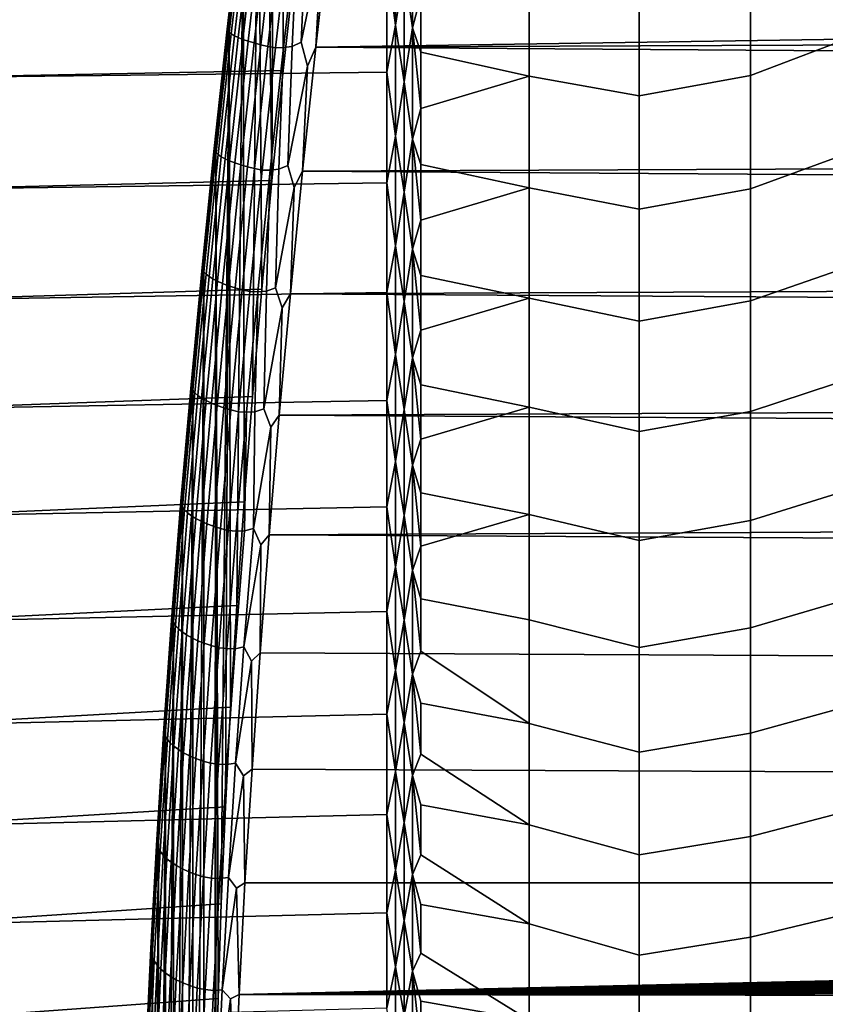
# Model space of a CAD drawing. Header units: metres. Extents: x -32 to 117, y -314 to 32.
# Tile 320 of 380: x 59 to 66, y -14 to -5. Entities that reach past the tile are written whole.
import ezdxf

# ---------------------------------------------------------------- set-up
doc = ezdxf.new("R2010")
doc.units = ezdxf.units.M
doc.layers.add('solid_24_501_064_XXX', color=7, linetype='CONTINUOUS')

msp = doc.modelspace()

# ---------------------------------------------------------------- linework, layer by layer
at = {"layer": 'solid_24_501_064_XXX'}
for points in [[(61.358406, -0.795003, 79.306198), (61.435844, -0.236446, 79.318886), (61.475044, -4.094017, 75.851196), (61.364658, -5.100924, 75.656273)], [(61.283051, -1.352388, 79.282211), (61.358406, -0.795003, 79.306198), (61.364658, -5.100924, 75.656273), (61.26292, -6.097262, 75.419304)], [(61.209698, -1.909288, 79.246834), (61.283051, -1.352388, 79.282211), (61.26292, -6.097262, 75.419304)], [(61.13839, -2.465323, 79.200142), (61.209698, -1.909288, 79.246834), (61.26292, -6.097262, 75.419304), (61.169926, -7.082119, 75.140488)], [(61.002209, -3.572186, 79.07325), (61.13839, -2.465323, 79.200142), (61.085869, -8.052963, 74.820824), (61.010803, -9.009136, 74.460503)], [(61.13839, -2.465323, 79.200142), (61.169926, -7.082119, 75.140488), (61.085869, -8.052963, 74.820824)], [(60.98658, -3.624673, 79.144295), (60.860687, -4.711989, 78.973213), (60.857433, -4.725557, 79.051537), (60.983685, -3.635119, 79.223106)], [(60.983685, -3.635119, 79.223106), (60.857433, -4.725557, 79.051537), (60.862041, -4.739969, 79.129639), (60.988647, -3.64647, 79.301689)], [(60.860687, -4.711989, 78.973213), (60.98658, -3.624673, 79.144295), (61.002209, -3.572186, 79.07325), (60.874592, -4.672305, 78.901581)], [(60.988647, -3.64647, 79.301689), (60.862041, -4.739969, 79.129639), (60.874466, -4.755082, 79.206749), (61.001415, -3.658614, 79.379272)], [(60.874592, -4.672305, 78.901581), (61.002209, -3.572186, 79.07325), (60.944897, -9.948017, 74.06076), (60.888187, -10.869146, 73.621758)], [(61.002209, -3.572186, 79.07325), (61.010803, -9.009136, 74.460503), (60.944897, -9.948017, 74.06076)], [(61.001415, -3.658614, 79.379272), (60.874466, -4.755082, 79.206749), (60.894585, -4.770748, 79.282112), (61.021866, -3.671432, 79.455078)], [(61.021866, -3.671432, 79.455078), (60.894585, -4.770748, 79.282112), (60.922203, -4.78681, 79.354973), (61.049793, -3.684796, 79.528366)], [(61.049793, -3.684796, 79.528366), (60.922203, -4.78681, 79.354973), (60.957039, -4.803111, 79.424614), (61.084927, -3.698575, 79.598396)], [(61.084927, -3.698575, 79.598396), (60.957039, -4.803111, 79.424614), (60.998756, -4.819489, 79.490341), (61.126911, -3.712631, 79.664497)], [(61.126911, -3.712631, 79.664497), (60.998756, -4.819489, 79.490341), (61.04694, -4.835782, 79.551514), (61.175335, -3.726826, 79.725998)], [(61.175335, -3.726826, 79.725998), (61.04694, -4.835782, 79.551514), (61.101112, -4.851829, 79.607521), (61.229721, -3.741021, 79.782303)], [(61.229721, -3.741021, 79.782303), (61.101112, -4.851829, 79.607521), (61.160736, -4.867471, 79.657814), (61.289532, -3.755073, 79.832848)], [(61.710934, -3.957064, 79.973885), (61.659302, -3.721299, 79.99707), (61.575687, -3.763589, 79.974312), (61.52858, -4.84467, 79.824165)], [(62.380379, -4.690396, 28.255743), (62.30183, -4.10436, 28.150593), (62.380379, -3.676583, 28.077787)], [(62.380379, -4.690396, 28.255743), (62.380379, -3.676583, 28.077787), (62.458523, -4.192744, 28.153429)], [(62.458523, -4.192744, 28.153429), (62.535694, -3.700301, 28.056509), (62.535694, -4.715989, 28.235691)], [(62.535694, -4.715989, 28.235691), (62.535694, -3.700301, 28.056509), (62.611195, -4.423892, 28.157896)], [(66.614128, -3.709787, 27.072355), (66.614128, -4.760432, 27.251499), (65.597748, -5.145841, 27.510447), (65.597748, -4.11047, 27.315552)], [(61.289532, -3.755073, 79.832848), (61.160736, -4.867471, 79.657814), (61.225224, -4.882554, 79.701897), (61.354172, -3.768845, 79.877129)], [(61.354172, -3.768845, 79.877129), (61.225224, -4.882554, 79.701897), (61.293938, -4.896928, 79.739319), (61.423004, -3.782199, 79.914719)], [(61.293938, -4.896928, 79.739319), (61.367996, -4.894466, 79.772568), (61.497414, -3.777697, 79.947601), (61.423004, -3.782199, 79.914719)], [(61.445816, -4.882771, 79.799942), (61.497414, -3.777697, 79.947601), (61.367996, -4.894466, 79.772568)], [(61.52858, -4.84467, 79.824165), (61.575687, -3.763589, 79.974312), (61.497414, -3.777697, 79.947601), (61.445816, -4.882771, 79.799942)], [(112.467613, -4.120178, 79.952141), (112.508362, -3.852462, 79.990265), (61.787029, -3.758375, 80.003044), (61.659225, -4.88996, 79.827866)], [(61.710934, -3.957064, 79.973885), (61.659225, -4.88996, 79.827866), (61.787029, -3.758375, 80.003044)], [(61.52858, -4.84467, 79.824165), (61.583736, -5.062997, 79.794868), (61.659225, -4.88996, 79.827866), (61.710934, -3.957064, 79.973885)], [(61.475044, -4.094017, 75.851196), (57.914215, -4.145291, 75.842323), (57.914215, -5.167202, 75.641914), (61.364658, -5.100924, 75.656273)], [(57.914215, -5.167202, 28.358088), (57.914215, -4.145291, 28.157673), (62.30183, -4.10436, 28.150593), (62.30183, -5.116464, 28.347055)], [(112.527252, -4.484004, 79.891754), (112.467613, -4.120178, 79.952141), (61.659225, -4.88996, 79.827866), (112.382759, -4.682755, 79.863464)], [(62.380379, -4.690396, 28.255743), (62.30183, -5.116464, 28.347055), (62.30183, -4.10436, 28.150593)], [(62.611195, -4.93549, 28.258524), (62.611195, -4.423892, 28.157896), (63.590717, -4.13395, 27.804499), (63.590717, -5.153655, 28.001007)], [(64.589394, -5.331459, 27.774181), (63.590717, -5.153655, 28.001007), (63.590717, -4.13395, 27.804499), (64.589394, -4.296218, 27.569338)], [(65.597748, -4.11047, 27.315552), (65.597748, -5.145841, 27.510447), (64.589394, -5.331459, 27.774181), (64.589394, -4.296218, 27.569338)], [(62.380379, -4.690396, 28.255743), (62.458523, -4.192744, 28.153429), (62.458523, -5.203198, 28.353336)], [(62.458523, -5.203198, 28.353336), (62.458523, -4.192744, 28.153429), (62.535694, -4.715989, 28.235691)], [(62.535694, -4.715989, 28.235691), (62.611195, -4.423892, 28.157896), (62.611195, -4.93549, 28.258524)], [(60.860687, -4.711989, 78.973213), (60.743156, -5.792495, 78.758636), (60.739559, -5.809173, 78.836342), (60.857433, -4.725557, 79.051537)], [(60.857433, -4.725557, 79.051537), (60.739559, -5.809173, 78.836342), (60.743835, -5.826634, 78.913841), (60.862041, -4.739969, 79.129639)], [(60.743156, -5.792495, 78.758636), (60.860687, -4.711989, 78.973213), (60.874592, -4.672305, 78.901581), (60.755825, -5.76276, 78.685928)], [(60.755825, -5.76276, 78.685928), (60.874592, -4.672305, 78.901581), (60.802765, -12.649893, 72.630539), (60.774158, -13.506566, 72.080154)], [(60.874592, -4.672305, 78.901581), (60.840805, -11.769875, 73.144981), (60.802765, -12.649893, 72.630539)], [(60.874592, -4.672305, 78.901581), (60.888187, -10.869146, 73.621758), (60.840805, -11.769875, 73.144981)], [(112.299622, -5.24262, 79.763618), (112.382759, -4.682755, 79.863464), (61.659225, -4.88996, 79.827866)], [(62.380379, -5.695725, 28.476645), (62.30183, -5.116464, 28.347055), (62.380379, -4.690396, 28.255743)], [(62.380379, -5.695725, 28.476645), (62.380379, -4.690396, 28.255743), (62.458523, -5.203198, 28.353336)], [(62.458523, -5.203198, 28.353336), (62.535694, -4.715989, 28.235691), (62.535694, -5.72313, 28.457937)], [(62.535694, -4.715989, 28.235691), (62.611195, -4.93549, 28.258524), (62.611195, -5.444806, 28.370129)], [(62.535694, -5.72313, 28.457937), (62.535694, -4.715989, 28.235691), (62.611195, -5.444806, 28.370129)], [(60.862041, -4.739969, 79.129639), (60.743835, -5.826634, 78.913841), (60.755939, -5.844705, 78.990364), (60.874466, -4.755082, 79.206749)], [(60.874466, -4.755082, 79.206749), (60.755939, -5.844705, 78.990364), (60.775749, -5.863207, 79.065163), (60.894585, -4.770748, 79.282112)], [(60.894585, -4.770748, 79.282112), (60.775749, -5.863207, 79.065163), (60.803074, -5.881958, 79.137489), (60.922203, -4.78681, 79.354973)], [(60.922203, -4.78681, 79.354973), (60.803074, -5.881958, 79.137489), (60.837639, -5.900771, 79.206627), (60.957039, -4.803111, 79.424614)], [(60.957039, -4.803111, 79.424614), (60.837639, -5.900771, 79.206627), (60.879105, -5.919462, 79.271904), (60.998756, -4.819489, 79.490341)], [(66.614128, -4.760432, 27.251499), (66.614128, -5.802563, 27.474905), (65.597748, -6.172092, 27.748749), (65.597748, -5.145841, 27.510447)], [(60.998756, -4.819489, 79.490341), (60.879105, -5.919462, 79.271904), (60.927059, -5.937844, 79.332657), (61.04694, -4.835782, 79.551514)], [(61.04694, -4.835782, 79.551514), (60.927059, -5.937844, 79.332657), (60.98103, -5.955737, 79.388306), (61.101112, -4.851829, 79.607521)], [(61.101112, -4.851829, 79.607521), (60.98103, -5.955737, 79.388306), (61.040485, -5.972963, 79.438278), (61.160736, -4.867471, 79.657814)], [(61.160736, -4.867471, 79.657814), (61.040485, -5.972963, 79.438278), (61.104832, -5.989352, 79.482101), (61.225224, -4.882554, 79.701897)], [(61.225224, -4.882554, 79.701897), (61.104832, -5.989352, 79.482101), (61.173435, -6.004742, 79.519325), (61.293938, -4.896928, 79.739319)], [(61.173435, -6.004742, 79.519325), (61.247162, -6.004329, 79.552803), (61.367996, -4.894466, 79.772568), (61.293938, -4.896928, 79.739319)], [(61.324551, -5.995062, 79.580658), (61.367996, -4.894466, 79.772568), (61.247162, -6.004329, 79.552803)], [(61.406517, -5.961186, 79.606041), (61.445816, -4.882771, 79.799942), (61.367996, -4.894466, 79.772568), (61.324551, -5.995062, 79.580658)], [(61.583736, -5.062997, 79.794868), (61.52858, -4.84467, 79.824165), (61.445816, -4.882771, 79.799942), (61.406517, -5.961186, 79.606041)], [(112.218613, -5.799426, 79.652718), (112.299622, -5.24262, 79.763618), (61.659225, -4.88996, 79.827866), (61.540226, -6.012471, 79.607201)], [(61.583736, -5.062997, 79.794868), (61.540226, -6.012471, 79.607201), (61.659225, -4.88996, 79.827866)], [(62.611195, -5.444806, 28.370129), (62.611195, -4.93549, 28.258524), (63.590717, -5.153655, 28.001007)], [(61.406517, -5.961186, 79.606041), (61.464993, -6.161931, 79.571953), (61.540226, -6.012471, 79.607201), (61.583736, -5.062997, 79.794868)], [(61.364658, -5.100924, 75.656273), (57.914215, -5.167202, 75.641914), (57.914215, -6.179545, 75.39772), (61.26292, -6.097262, 75.419304)], [(57.914215, -6.179545, 28.602282), (57.914215, -5.167202, 28.358088), (62.30183, -5.116464, 28.347055), (62.30183, -6.119281, 28.586449)], [(62.380379, -5.695725, 28.476645), (62.30183, -6.119281, 28.586449), (62.30183, -5.116464, 28.347055)], [(62.611195, -5.951605, 28.492657), (62.611195, -5.444806, 28.370129), (63.590717, -5.153655, 28.001007), (63.590717, -6.164135, 28.240471)], [(64.589394, -6.357049, 28.022873), (63.590717, -6.164135, 28.240471), (63.590717, -5.153655, 28.001007), (64.589394, -5.331459, 27.774181)], [(65.597748, -5.145841, 27.510447), (65.597748, -6.172092, 27.748749), (64.589394, -6.357049, 28.022873), (64.589394, -5.331459, 27.774181)], [(62.380379, -5.695725, 28.476645), (62.458523, -5.203198, 28.353336), (62.458523, -6.204236, 28.596037)], [(62.458523, -6.204236, 28.596037), (62.458523, -5.203198, 28.353336), (62.535694, -5.72313, 28.457937)], [(62.535694, -5.72313, 28.457937), (62.611195, -5.444806, 28.370129), (62.611195, -5.951605, 28.492657)], [(62.380379, -6.690754, 28.740091), (62.30183, -6.119281, 28.586449), (62.380379, -5.695725, 28.476645)], [(62.380379, -6.690754, 28.740091), (62.380379, -5.695725, 28.476645), (62.458523, -6.204236, 28.596037)], [(60.743156, -5.792495, 78.758636), (60.634205, -6.864398, 78.500748), (60.630295, -6.884169, 78.577705), (60.739559, -5.809173, 78.836342)], [(60.634205, -6.864398, 78.500748), (60.743156, -5.792495, 78.758636), (60.755825, -5.76276, 78.685928), (60.646011, -6.842627, 78.426437)], [(60.646011, -6.842627, 78.426437), (60.755825, -5.76276, 78.685928), (60.745323, -15.146692, 70.873718), (60.64603, -24.836847, 63.327366)], [(60.755825, -5.76276, 78.685928), (60.754997, -14.339691, 71.493912), (60.745323, -15.146692, 70.873718)], [(60.755825, -5.76276, 78.685928), (60.774158, -13.506566, 72.080154), (60.754997, -14.339691, 71.493912)], [(62.458523, -6.204236, 28.596037), (62.535694, -5.72313, 28.457937), (62.535694, -6.7199, 28.722847)], [(62.535694, -5.72313, 28.457937), (62.611195, -5.951605, 28.492657), (62.611195, -6.455652, 28.626055)], [(62.535694, -6.7199, 28.722847), (62.535694, -5.72313, 28.457937), (62.611195, -6.455652, 28.626055)], [(60.739559, -5.809173, 78.836342), (60.630295, -6.884169, 78.577705), (60.634262, -6.904662, 78.654472), (60.743835, -5.826634, 78.913841)], [(60.743835, -5.826634, 78.913841), (60.634262, -6.904662, 78.654472), (60.646065, -6.925674, 78.730293), (60.755939, -5.844705, 78.990364)], [(60.755939, -5.844705, 78.990364), (60.646065, -6.925674, 78.730293), (60.665592, -6.946998, 78.804413), (60.775749, -5.863207, 79.065163)], [(60.775749, -5.863207, 79.065163), (60.665592, -6.946998, 78.804413), (60.692642, -6.968421, 78.876091), (60.803074, -5.881958, 79.137489)], [(60.803074, -5.881958, 79.137489), (60.692642, -6.968421, 78.876091), (60.726955, -6.989734, 78.944633), (60.837639, -5.900771, 79.206627)], [(112.140099, -6.35284, 79.530891), (112.218613, -5.799426, 79.652718), (61.540226, -6.012471, 79.607201)], [(66.614128, -5.802563, 27.474905), (66.614128, -6.834317, 27.742174), (65.597748, -7.187402, 28.030035), (65.597748, -6.172092, 27.748749)], [(60.837639, -5.900771, 79.206627), (60.726955, -6.989734, 78.944633), (60.768185, -7.010724, 79.009354), (60.879105, -5.919462, 79.271904)], [(60.879105, -5.919462, 79.271904), (60.768185, -7.010724, 79.009354), (60.815929, -7.031185, 79.069611), (60.927059, -5.937844, 79.332657)], [(60.927059, -5.937844, 79.332657), (60.815929, -7.031185, 79.069611), (60.869713, -7.050913, 79.124809), (60.98103, -5.955737, 79.388306)], [(60.98103, -5.955737, 79.388306), (60.869713, -7.050913, 79.124809), (60.929005, -7.069714, 79.174408), (61.040485, -5.972963, 79.438278)], [(61.040485, -5.972963, 79.438278), (60.929005, -7.069714, 79.174408), (60.993221, -7.087402, 79.217918), (61.104832, -5.989352, 79.482101)], [(61.464993, -6.161931, 79.571953), (61.406517, -5.961186, 79.606041), (61.324551, -5.995062, 79.580658), (61.29335, -7.068972, 79.342865)], [(62.611195, -6.455652, 28.626055), (62.611195, -5.951605, 28.492657), (63.590717, -6.164135, 28.240471)], [(61.104832, -5.989352, 79.482101), (60.993221, -7.087402, 79.217918), (61.061722, -7.103802, 79.254898), (61.173435, -6.004742, 79.519325)], [(61.061722, -7.103802, 79.254898), (61.135139, -7.105439, 79.288475), (61.247162, -6.004329, 79.552803), (61.173435, -6.004742, 79.519325)], [(61.212128, -7.098607, 79.31665), (61.247162, -6.004329, 79.552803), (61.135139, -7.105439, 79.288475)], [(61.29335, -7.068972, 79.342865), (61.324551, -5.995062, 79.580658), (61.247162, -6.004329, 79.552803), (61.212128, -7.098607, 79.31665)], [(112.063736, -6.90273, 79.398239), (112.140099, -6.35284, 79.530891), (61.540226, -6.012471, 79.607201), (61.430126, -7.124149, 79.341522)], [(61.464993, -6.161931, 79.571953), (61.430126, -7.124149, 79.341522), (61.540226, -6.012471, 79.607201)], [(61.26292, -6.097262, 75.419304), (57.914215, -6.179545, 75.39772), (57.914215, -7.180446, 75.110199), (61.169926, -7.082119, 75.140488)], [(57.914215, -7.180446, 28.889803), (57.914215, -6.179545, 28.602282), (62.30183, -6.119281, 28.586449), (62.30183, -7.110992, 28.868338)], [(62.380379, -6.690754, 28.740091), (62.30183, -7.110992, 28.868338), (62.30183, -6.119281, 28.586449)], [(61.29335, -7.068972, 79.342865), (61.354931, -7.25207, 79.305313), (61.430126, -7.124149, 79.341522), (61.464993, -6.161931, 79.571953)], [(62.380379, -6.690754, 28.740091), (62.458523, -6.204236, 28.596037), (62.458523, -7.194046, 28.881096)], [(62.458523, -7.194046, 28.881096), (62.458523, -6.204236, 28.596037), (62.535694, -6.7199, 28.722847)], [(62.611195, -6.956715, 28.77026), (62.611195, -6.455652, 28.626055), (63.590717, -6.164135, 28.240471), (63.590717, -7.163584, 28.522461)], [(64.589394, -7.371134, 28.31496), (63.590717, -7.163584, 28.522461), (63.590717, -6.164135, 28.240471), (64.589394, -6.357049, 28.022873)], [(65.597748, -6.172092, 27.748749), (65.597748, -7.187402, 28.030035), (64.589394, -7.371134, 28.31496), (64.589394, -6.357049, 28.022873)], [(62.535694, -6.7199, 28.722847), (62.611195, -6.455652, 28.626055), (62.611195, -6.956715, 28.77026)], [(62.380379, -7.673681, 29.045607), (62.30183, -7.110992, 28.868338), (62.380379, -6.690754, 28.740091)], [(62.380379, -7.673681, 29.045607), (62.380379, -6.690754, 28.740091), (62.458523, -7.194046, 28.881096)], [(62.458523, -7.194046, 28.881096), (62.535694, -6.7199, 28.722847), (62.535694, -7.704492, 29.029938)], [(62.535694, -6.7199, 28.722847), (62.611195, -6.956715, 28.77026), (62.611195, -7.454562, 28.925203)], [(62.535694, -7.704492, 29.029938), (62.535694, -6.7199, 28.722847), (62.611195, -7.454562, 28.925203)], [(60.634205, -6.864398, 78.500748), (60.534035, -7.925909, 78.19986), (60.529835, -7.94875, 78.275948), (60.630295, -6.884169, 78.577705)], [(60.534035, -7.925909, 78.19986), (60.634205, -6.864398, 78.500748), (60.646011, -6.842627, 78.426437), (60.545319, -7.909618, 78.124016)], [(60.545338, -24.353743, 64.325645), (60.545319, -7.909618, 78.124016), (60.646011, -6.842627, 78.426437)], [(60.64603, -24.836847, 63.327366), (60.545338, -24.353743, 64.325645), (60.646011, -6.842627, 78.426437)], [(66.614128, -6.834317, 27.742174), (66.614128, -7.853848, 28.052828), (65.597748, -8.189973, 28.353811), (65.597748, -7.187402, 28.030035)], [(60.630295, -6.884169, 78.577705), (60.529835, -7.94875, 78.275948), (60.53352, -7.972253, 78.351868), (60.634262, -6.904662, 78.654472)], [(60.634262, -6.904662, 78.654472), (60.53352, -7.972253, 78.351868), (60.545048, -7.996184, 78.426857), (60.646065, -6.925674, 78.730293)], [(60.646065, -6.925674, 78.730293), (60.545048, -7.996184, 78.426857), (60.564308, -8.020308, 78.500183), (60.665592, -6.946998, 78.804413)], [(60.665592, -6.946998, 78.804413), (60.564308, -8.020308, 78.500183), (60.59111, -8.044385, 78.571114), (60.692642, -6.968421, 78.876091)], [(111.989624, -7.44889, 79.254868), (112.063736, -6.90273, 79.398239), (61.430126, -7.124149, 79.341522)], [(60.692642, -6.968421, 78.876091), (60.59111, -8.044385, 78.571114), (60.625187, -8.068177, 78.638947), (60.726955, -6.989734, 78.944633)], [(60.726955, -6.989734, 78.944633), (60.625187, -8.068177, 78.638947), (60.666203, -8.09145, 78.703018), (60.768185, -7.010724, 79.009354)], [(60.768185, -7.010724, 79.009354), (60.666203, -8.09145, 78.703018), (60.713753, -8.113973, 78.762695), (60.815929, -7.031185, 79.069611)], [(60.815929, -7.031185, 79.069611), (60.713753, -8.113973, 78.762695), (60.767365, -8.135523, 78.817375), (60.869713, -7.050913, 79.124809)], [(62.611195, -7.454562, 28.925203), (62.611195, -6.956715, 28.77026), (63.590717, -7.163584, 28.522461)], [(61.169926, -7.082119, 75.140488), (57.914215, -7.180446, 75.110199), (57.914215, -8.168052, 74.779877), (61.085869, -8.052963, 74.820824)], [(57.914215, -8.168052, 29.220119), (57.914215, -7.180446, 28.889803), (62.30183, -7.110992, 28.868338), (62.30183, -8.089796, 29.192211)], [(60.869713, -7.050913, 79.124809), (60.767365, -8.135523, 78.817375), (60.826511, -8.155888, 78.866531), (60.929005, -7.069714, 79.174408)], [(60.929005, -7.069714, 79.174408), (60.826511, -8.155888, 78.866531), (60.890602, -8.174865, 78.909676), (60.993221, -7.087402, 79.217918)], [(60.993221, -7.087402, 79.217918), (60.890602, -8.174865, 78.909676), (60.959011, -8.192267, 78.946373), (61.061722, -7.103802, 79.254898)], [(60.959011, -8.192267, 78.946373), (61.032143, -8.195948, 78.979919), (61.135139, -7.105439, 79.288475), (61.061722, -7.103802, 79.254898)], [(61.108761, -8.191545, 79.00824), (61.135139, -7.105439, 79.288475), (61.032143, -8.195948, 78.979919)], [(61.189289, -8.166149, 79.034958), (61.212128, -7.098607, 79.31665), (61.135139, -7.105439, 79.288475), (61.108761, -8.191545, 79.00824)], [(61.354931, -7.25207, 79.305313), (61.29335, -7.068972, 79.342865), (61.212128, -7.098607, 79.31665), (61.189289, -8.166149, 79.034958)], [(111.918114, -7.991059, 79.100899), (111.989624, -7.44889, 79.254868), (61.430126, -7.124149, 79.341522), (61.329136, -8.223248, 79.031372)], [(61.354931, -7.25207, 79.305313), (61.329136, -8.223248, 79.031372), (61.430126, -7.124149, 79.341522)], [(62.380379, -7.673681, 29.045607), (62.30183, -8.089796, 29.192211), (62.30183, -7.110992, 28.868338)], [(62.380379, -7.673681, 29.045607), (62.458523, -7.194046, 28.881096), (62.458523, -8.170835, 29.207994)], [(62.458523, -8.170835, 29.207994), (62.458523, -7.194046, 28.881096), (62.535694, -7.704492, 29.029938)], [(62.611195, -7.948962, 29.090815), (62.611195, -7.454562, 28.925203), (63.590717, -7.163584, 28.522461), (63.590717, -8.150209, 28.846472)], [(64.589394, -8.371878, 28.649916), (63.590717, -8.150209, 28.846472), (63.590717, -7.163584, 28.522461), (64.589394, -7.371134, 28.31496)], [(65.597748, -7.187402, 28.030035), (65.597748, -8.189973, 28.353811), (64.589394, -8.371878, 28.649916), (64.589394, -7.371134, 28.31496)], [(61.189289, -8.166149, 79.034958), (61.253742, -8.331617, 78.995293), (61.329136, -8.223248, 79.031372), (61.354931, -7.25207, 79.305313)], [(62.535694, -7.704492, 29.029938), (62.611195, -7.454562, 28.925203), (62.611195, -7.948962, 29.090815)], [(62.380379, -8.642729, 29.392639), (62.30183, -8.089796, 29.192211), (62.380379, -7.673681, 29.045607)], [(62.380379, -8.642729, 29.392639), (62.380379, -7.673681, 29.045607), (62.458523, -8.170835, 29.207994)], [(62.458523, -8.170835, 29.207994), (62.535694, -7.704492, 29.029938), (62.535694, -8.675122, 29.378656)], [(62.535694, -7.704492, 29.029938), (62.611195, -7.948962, 29.090815), (62.611195, -8.439687, 29.267019)], [(62.535694, -8.675122, 29.378656), (62.535694, -7.704492, 29.029938), (62.611195, -8.439687, 29.267019)], [(60.534035, -7.925909, 78.19986), (60.442818, -8.975239, 77.856468), (60.438354, -9.001121, 77.931564), (60.529835, -7.94875, 78.275948)], [(60.534035, -7.925909, 78.19986), (60.545319, -7.909618, 78.124016), (60.453831, -8.962889, 77.778938), (60.442818, -8.975239, 77.856468)], [(60.453846, -23.831007, 65.303009), (60.453831, -8.962889, 77.778938), (60.545319, -7.909618, 78.124016)], [(60.545338, -24.353743, 64.325645), (60.453846, -23.831007, 65.303009), (60.545319, -7.909618, 78.124016)], [(66.614128, -7.853848, 28.052828), (66.614128, -8.859331, 28.406309), (65.597748, -9.178027, 28.719498), (65.597748, -8.189973, 28.353811)], [(60.529835, -7.94875, 78.275948), (60.438354, -9.001121, 77.931564), (60.44178, -9.027604, 78.006508), (60.53352, -7.972253, 78.351868)], [(60.53352, -7.972253, 78.351868), (60.44178, -9.027604, 78.006508), (60.45306, -9.054427, 78.080551), (60.545048, -7.996184, 78.426857)], [(60.545048, -7.996184, 78.426857), (60.45306, -9.054427, 78.080551), (60.472076, -9.081325, 78.152962), (60.564308, -8.020308, 78.500183)], [(60.564308, -8.020308, 78.500183), (60.472076, -9.081325, 78.152962), (60.49865, -9.10803, 78.223038), (60.59111, -8.044385, 78.571114)], [(111.84951, -8.528986, 78.936485), (111.918114, -7.991059, 79.100899), (61.329136, -8.223248, 79.031372)], [(62.611195, -8.439687, 29.267019), (62.611195, -7.948962, 29.090815), (63.590717, -8.150209, 28.846472)], [(61.085869, -8.052963, 74.820824), (57.914215, -8.168052, 74.779877), (57.914215, -9.140531, 74.407379), (61.010803, -9.009136, 74.460503)], [(57.914215, -9.140531, 29.592619), (57.914215, -8.168052, 29.220119), (62.30183, -8.089796, 29.192211), (62.30183, -9.053917, 29.557484)], [(60.59111, -8.044385, 78.571114), (60.49865, -9.10803, 78.223038), (60.532513, -9.134279, 78.29007), (60.625187, -8.068177, 78.638947)], [(60.625187, -8.068177, 78.638947), (60.532513, -9.134279, 78.29007), (60.573334, -9.159814, 78.353401), (60.666203, -8.09145, 78.703018)], [(60.666203, -8.09145, 78.703018), (60.573334, -9.159814, 78.353401), (60.620705, -9.18438, 78.412407), (60.713753, -8.113973, 78.762695)], [(60.713753, -8.113973, 78.762695), (60.620705, -9.18438, 78.412407), (60.67416, -9.207735, 78.466499), (60.767365, -8.135523, 78.817375)], [(62.380379, -8.642729, 29.392639), (62.30183, -9.053917, 29.557484), (62.30183, -8.089796, 29.192211)], [(60.767365, -8.135523, 78.817375), (60.67416, -9.207735, 78.466499), (60.73317, -9.229648, 78.515152), (60.826511, -8.155888, 78.866531)], [(60.826511, -8.155888, 78.866531), (60.73317, -9.229648, 78.515152), (60.797153, -9.249903, 78.557869), (60.890602, -8.174865, 78.909676)], [(60.890602, -8.174865, 78.909676), (60.797153, -9.249903, 78.557869), (60.865475, -9.268298, 78.594246), (60.959011, -8.192267, 78.946373)], [(60.865475, -9.268298, 78.594246), (60.938343, -9.274008, 78.627632), (61.032143, -8.195948, 78.979919), (60.959011, -8.192267, 78.946373)], [(61.014622, -9.27202, 78.655922), (61.032143, -8.195948, 78.979919), (60.938343, -9.274008, 78.627632)], [(61.094521, -9.25084, 78.682831), (61.108761, -8.191545, 79.00824), (61.032143, -8.195948, 78.979919), (61.014622, -9.27202, 78.655922)], [(61.253742, -8.331617, 78.995293), (61.189289, -8.166149, 79.034958), (61.108761, -8.191545, 79.00824), (61.094521, -9.25084, 78.682831)], [(62.380379, -8.642729, 29.392639), (62.458523, -8.170835, 29.207994), (62.458523, -9.132836, 29.576143)], [(62.458523, -9.132836, 29.576143), (62.458523, -8.170835, 29.207994), (62.535694, -8.675122, 29.378656)], [(62.611195, -8.92651, 29.453733), (62.611195, -8.439687, 29.267019), (63.590717, -8.150209, 28.846472), (63.590717, -9.122248, 29.211924)], [(64.589394, -9.357469, 29.027136), (63.590717, -9.122248, 29.211924), (63.590717, -8.150209, 28.846472), (64.589394, -8.371878, 28.649916)], [(65.597748, -8.189973, 28.353811), (65.597748, -9.178027, 28.719498), (64.589394, -9.357469, 29.027136), (64.589394, -8.371878, 28.649916)], [(111.783569, -9.062468, 78.761757), (111.84951, -8.528986, 78.936485), (61.329136, -8.223248, 79.031372), (61.237331, -9.308031, 78.677361)], [(61.253742, -8.331617, 78.995293), (61.237331, -9.308031, 78.677361), (61.329136, -8.223248, 79.031372)], [(61.094521, -9.25084, 78.682831), (61.161602, -9.398775, 78.642387), (61.237331, -9.308031, 78.677361), (61.253742, -8.331617, 78.995293)], [(62.535694, -8.675122, 29.378656), (62.611195, -8.439687, 29.267019), (62.611195, -8.92651, 29.453733)], [(62.380379, -9.596146, 29.78056), (62.30183, -9.053917, 29.557484), (62.380379, -8.642729, 29.392639)], [(62.380379, -9.596146, 29.78056), (62.380379, -8.642729, 29.392639), (62.458523, -9.132836, 29.576143)], [(62.458523, -9.132836, 29.576143), (62.535694, -8.675122, 29.378656), (62.535694, -9.630032, 29.768368)], [(62.535694, -8.675122, 29.378656), (62.611195, -8.92651, 29.453733), (62.611195, -9.409205, 29.650871)], [(62.535694, -9.630032, 29.768368), (62.535694, -8.675122, 29.378656), (62.611195, -9.409205, 29.650871)], [(66.614128, -8.859331, 28.406309), (66.614128, -9.848971, 28.801987), (65.597748, -10.149813, 29.126451), (65.597748, -9.178027, 28.719498)], [(60.442818, -8.975239, 77.856468), (60.360729, -10.010597, 77.471077), (60.356026, -10.039486, 77.545052), (60.438354, -9.001121, 77.931564)], [(60.438354, -9.001121, 77.931564), (60.356026, -10.039486, 77.545052), (60.359219, -10.068917, 77.618896), (60.44178, -9.027604, 78.006508)], [(60.442818, -8.975239, 77.856468), (60.453831, -8.962889, 77.778938), (60.371693, -10.000335, 77.392075), (60.360729, -10.010597, 77.471077)], [(60.371704, -23.269875, 66.25753), (60.371693, -10.000335, 77.392075), (60.453831, -8.962889, 77.778938)], [(60.453846, -23.831007, 65.303009), (60.371704, -23.269875, 66.25753), (60.453831, -8.962889, 77.778938)], [(62.611195, -9.409205, 29.650871), (62.611195, -8.92651, 29.453733), (63.590717, -9.122248, 29.211924)], [(61.010803, -9.009136, 74.460503), (57.914215, -9.140531, 74.407379), (57.914215, -10.096085, 73.993385), (60.944897, -9.948017, 74.06076)], [(57.914215, -10.096085, 30.006613), (57.914215, -9.140531, 29.592619), (62.30183, -9.053917, 29.557484), (62.30183, -10.001605, 29.963488)], [(60.44178, -9.027604, 78.006508), (60.359219, -10.068917, 77.618896), (60.37027, -10.098598, 77.691872), (60.45306, -9.054427, 78.080551)], [(60.45306, -9.054427, 78.080551), (60.37027, -10.098598, 77.691872), (60.389072, -10.128238, 77.763268), (60.472076, -9.081325, 78.152962)], [(60.472076, -9.081325, 78.152962), (60.389072, -10.128238, 77.763268), (60.41544, -10.157542, 77.832375), (60.49865, -9.10803, 78.223038)], [(111.720337, -9.591352, 78.576828), (111.783569, -9.062468, 78.761757), (61.237331, -9.308031, 78.677361)], [(62.380379, -9.596146, 29.78056), (62.30183, -10.001605, 29.963488), (62.30183, -9.053917, 29.557484)], [(60.49865, -9.10803, 78.223038), (60.41544, -10.157542, 77.832375), (60.449108, -10.18622, 77.898499), (60.532513, -9.134279, 78.29007)], [(60.532513, -9.134279, 78.29007), (60.449108, -10.18622, 77.898499), (60.48975, -10.213989, 77.960999), (60.573334, -9.159814, 78.353401)], [(60.573334, -9.159814, 78.353401), (60.48975, -10.213989, 77.960999), (60.536964, -10.240576, 78.019257), (60.620705, -9.18438, 78.412407)], [(60.620705, -9.18438, 78.412407), (60.536964, -10.240576, 78.019257), (60.590275, -10.265715, 78.072685), (60.67416, -9.207735, 78.466499)], [(62.380379, -9.596146, 29.78056), (62.458523, -9.132836, 29.576143), (62.458523, -10.07831, 29.984877)], [(62.458523, -10.07831, 29.984877), (62.458523, -9.132836, 29.576143), (62.535694, -9.630032, 29.768368)], [(62.611195, -9.887551, 29.858341), (62.611195, -9.409205, 29.650871), (63.590717, -9.122248, 29.211924), (63.590717, -10.077959, 29.618164)], [(64.589394, -10.326122, 29.445932), (63.590717, -10.077959, 29.618164), (63.590717, -9.122248, 29.211924), (64.589394, -9.357469, 29.027136)], [(65.597748, -9.178027, 28.719498), (65.597748, -10.149813, 29.126451), (64.589394, -10.326122, 29.445932), (64.589394, -9.357469, 29.027136)], [(60.67416, -9.207735, 78.466499), (60.590275, -10.265715, 78.072685), (60.649166, -10.289159, 78.120766), (60.73317, -9.229648, 78.515152)], [(60.73317, -9.229648, 78.515152), (60.649166, -10.289159, 78.120766), (60.713047, -10.310677, 78.163017), (60.797153, -9.249903, 78.557869)], [(60.797153, -9.249903, 78.557869), (60.713047, -10.310677, 78.163017), (60.781292, -10.330053, 78.19902), (60.865475, -9.268298, 78.594246)], [(60.781292, -10.330053, 78.19902), (60.853924, -10.337771, 78.232117), (60.938343, -9.274008, 78.627632), (60.865475, -9.268298, 78.594246)], [(61.014622, -9.27202, 78.655922), (60.938343, -9.274008, 78.627632), (60.853924, -10.337771, 78.232117), (60.929893, -10.338176, 78.260216)], [(61.094521, -9.25084, 78.682831), (61.014622, -9.27202, 78.655922), (60.929893, -10.338176, 78.260216), (61.00922, -10.32117, 78.286995)], [(61.161602, -9.398775, 78.642387), (61.094521, -9.25084, 78.682831), (61.00922, -10.32117, 78.286995)], [(111.603027, -10.634725, 78.176865), (111.720337, -9.591352, 78.576828), (61.237331, -9.308031, 78.677361), (61.154892, -10.376791, 78.280159)], [(61.161602, -9.398775, 78.642387), (61.154892, -10.376791, 78.280159), (61.237331, -9.308031, 78.677361)], [(61.00922, -10.32117, 78.286995), (61.078686, -10.451746, 78.247086), (61.154892, -10.376791, 78.280159), (61.161602, -9.398775, 78.642387)], [(62.535694, -9.630032, 29.768368), (62.611195, -9.409205, 29.650871), (62.611195, -9.887551, 29.858341)], [(62.380379, -10.532207, 30.208668), (62.30183, -10.001605, 29.963488), (62.380379, -9.596146, 29.78056)], [(62.380379, -10.532207, 30.208668), (62.380379, -9.596146, 29.78056), (62.458523, -10.07831, 29.984877)], [(62.458523, -10.07831, 29.984877), (62.535694, -9.630032, 29.768368), (62.535694, -10.567489, 30.198368)], [(62.535694, -9.630032, 29.768368), (62.611195, -9.887551, 29.858341), (62.611195, -10.361326, 30.076048)], [(62.535694, -10.567489, 30.198368), (62.535694, -9.630032, 29.768368), (62.611195, -10.361326, 30.076048)], [(62.611195, -9.887551, 29.858341), (63.590717, -10.077959, 29.618164), (63.590717, -11.015632, 30.064465), (62.611195, -10.361326, 30.076048)], [(66.614128, -9.848971, 28.801987), (66.614128, -10.820996, 29.239155), (65.597748, -11.103607, 29.573948), (65.597748, -10.149813, 29.126451)], [(60.944897, -9.948017, 74.06076), (57.914215, -10.096085, 73.993385), (57.914215, -11.032941, 73.538666), (60.888187, -10.869146, 73.621758)], [(57.914215, -11.032941, 30.461332), (57.914215, -10.096085, 30.006613), (62.30183, -10.001605, 29.963488), (62.30183, -10.93114, 30.409489)], [(60.360729, -10.010597, 77.471077), (60.28793, -11.030201, 77.044182), (60.28302, -11.062056, 77.116913), (60.356026, -10.039486, 77.545052)], [(60.356026, -10.039486, 77.545052), (60.28302, -11.062056, 77.116913), (60.286003, -11.094394, 77.189545), (60.359219, -10.068917, 77.618896)], [(60.359219, -10.068917, 77.618896), (60.286003, -11.094394, 77.189545), (60.296852, -11.126896, 77.261337), (60.37027, -10.098598, 77.691872)], [(60.360729, -10.010597, 77.471077), (60.371693, -10.000335, 77.392075), (60.298969, -11.021258, 76.963638), (60.28793, -11.030201, 77.044182)], [(60.298977, -22.670658, 67.188568), (60.298969, -11.021258, 76.963638), (60.371693, -10.000335, 77.392075)], [(60.371704, -23.269875, 66.25753), (60.298977, -22.670658, 67.188568), (60.371693, -10.000335, 77.392075)], [(62.380379, -10.532207, 30.208668), (62.30183, -10.93114, 30.409489), (62.30183, -10.001605, 29.963488)], [(60.37027, -10.098598, 77.691872), (60.296852, -11.126896, 77.261337), (60.31546, -11.15924, 77.331604), (60.389072, -10.128238, 77.763268)], [(60.389072, -10.128238, 77.763268), (60.31546, -11.15924, 77.331604), (60.341644, -11.191108, 77.399635), (60.41544, -10.157542, 77.832375)], [(60.41544, -10.157542, 77.832375), (60.341644, -11.191108, 77.399635), (60.375145, -11.222182, 77.46476), (60.449108, -10.18622, 77.898499)], [(62.380379, -10.532207, 30.208668), (62.458523, -10.07831, 29.984877), (62.458523, -11.005543, 30.433451)], [(62.458523, -11.005543, 30.433451), (62.458523, -10.07831, 29.984877), (62.535694, -10.567489, 30.198368)], [(64.589394, -11.276088, 29.905554), (63.590717, -11.015632, 30.064465), (63.590717, -10.077959, 29.618164), (64.589394, -10.326122, 29.445932)], [(65.597748, -10.149813, 29.126451), (65.597748, -11.103607, 29.573948), (64.589394, -11.276088, 29.905554), (64.589394, -10.326122, 29.445932)], [(60.449108, -10.18622, 77.898499), (60.375145, -11.222182, 77.46476), (60.415627, -11.252156, 77.526337), (60.48975, -10.213989, 77.960999)], [(60.48975, -10.213989, 77.960999), (60.415627, -11.252156, 77.526337), (60.462696, -11.280735, 77.583755), (60.536964, -10.240576, 78.019257)], [(60.536964, -10.240576, 78.019257), (60.462696, -11.280735, 77.583755), (60.515884, -11.307634, 77.636444), (60.590275, -10.265715, 78.072685)], [(60.590275, -10.265715, 78.072685), (60.515884, -11.307634, 77.636444), (60.574669, -11.332589, 77.683891), (60.649166, -10.289159, 78.120766)], [(60.649166, -10.289159, 78.120766), (60.574669, -11.332589, 77.683891), (60.638462, -11.355351, 77.725624), (60.713047, -10.310677, 78.163017)], [(60.713047, -10.310677, 78.163017), (60.638462, -11.355351, 77.725624), (60.706635, -11.375697, 77.761223), (60.781292, -10.330053, 78.19902)], [(60.706635, -11.375697, 77.761223), (60.779057, -11.385395, 77.7939), (60.853924, -10.337771, 78.232117), (60.781292, -10.330053, 78.19902)], [(60.929893, -10.338176, 78.260216), (60.853924, -10.337771, 78.232117), (60.779057, -11.385395, 77.7939), (60.854752, -11.388155, 77.821632)], [(61.00922, -10.32117, 78.286995), (60.929893, -10.338176, 78.260216), (60.854752, -11.388155, 77.821632), (60.933567, -11.375262, 77.847969)], [(61.078686, -10.451746, 78.247086), (61.00922, -10.32117, 78.286995), (60.933567, -11.375262, 77.847969)], [(61.078686, -10.451746, 78.247086), (61.081902, -11.427794, 77.840538), (61.154892, -10.376791, 78.280159)], [(111.498085, -11.657604, 77.737694), (111.603027, -10.634725, 78.176865), (61.154892, -10.376791, 78.280159), (61.081902, -11.427794, 77.840538)], [(62.535694, -10.567489, 30.198368), (62.611195, -10.361326, 30.076048), (63.590717, -11.015632, 30.064465), (62.611195, -10.83031, 30.303892)], [(60.933567, -11.375262, 77.847969), (61.005157, -11.488738, 77.809898), (61.081902, -11.427794, 77.840538), (61.078686, -10.451746, 78.247086)], [(62.380379, -11.449218, 30.676188), (62.30183, -10.93114, 30.409489), (62.380379, -10.532207, 30.208668)], [(62.380379, -11.449218, 30.676188), (62.380379, -10.532207, 30.208668), (62.458523, -11.005543, 30.433451)], [(62.458523, -11.005543, 30.433451), (62.535694, -10.567489, 30.198368), (62.535694, -11.485796, 30.667877)], [(62.535694, -10.567489, 30.198368), (62.611195, -10.83031, 30.303892), (62.611195, -11.294287, 30.541765)], [(62.535694, -11.485796, 30.667877), (62.535694, -10.567489, 30.198368), (62.611195, -11.294287, 30.541765)], [(60.888187, -10.869146, 73.621758), (57.914215, -11.032941, 73.538666), (57.914215, -11.949368, 73.044067), (60.840805, -11.769875, 73.144981)], [(62.611195, -10.83031, 30.303892), (63.590717, -11.015632, 30.064465), (63.590717, -11.933587, 30.550028), (62.611195, -11.294287, 30.541765)], [(66.614128, -10.820996, 29.239155), (66.614128, -11.773667, 29.71703), (65.597748, -12.037722, 30.061193), (65.597748, -11.103607, 29.573948)], [(57.914215, -11.949368, 30.955936), (57.914215, -11.032941, 30.461332), (62.30183, -10.93114, 30.409489), (62.30183, -11.840835, 30.894678)], [(62.380379, -11.449218, 30.676188), (62.30183, -11.840835, 30.894678), (62.30183, -10.93114, 30.409489)], [(60.28793, -11.030201, 77.044182), (60.224564, -12.032341, 76.576424), (60.219463, -12.067115, 76.647797), (60.28302, -11.062056, 77.116913)], [(60.28793, -11.030201, 77.044182), (60.298969, -11.021258, 76.963638), (60.235802, -12.02303, 76.495003), (60.224564, -12.032341, 76.576424)], [(60.235809, -22.035179, 68.093773), (60.235802, -12.02303, 76.495003), (60.298969, -11.021258, 76.963638)], [(60.298977, -22.670658, 67.188568), (60.235809, -22.035179, 68.093773), (60.298969, -11.021258, 76.963638)], [(62.380379, -11.449218, 30.676188), (62.458523, -11.005543, 30.433451), (62.458523, -11.912858, 30.921057)], [(62.458523, -11.912858, 30.921057), (62.458523, -11.005543, 30.433451), (62.535694, -11.485796, 30.667877)], [(64.589394, -12.205643, 30.405163), (63.590717, -11.933587, 30.550028), (63.590717, -11.015632, 30.064465), (64.589394, -11.276088, 29.905554)], [(60.28302, -11.062056, 77.116913), (60.219463, -12.067115, 76.647797), (60.222267, -12.102315, 76.719086), (60.286003, -11.094394, 77.189545)], [(60.286003, -11.094394, 77.189545), (60.222267, -12.102315, 76.719086), (60.232941, -12.137593, 76.789589), (60.296852, -11.126896, 77.261337)], [(60.296852, -11.126896, 77.261337), (60.232941, -12.137593, 76.789589), (60.251381, -12.172601, 76.858604), (60.31546, -11.15924, 77.331604)], [(65.597748, -11.103607, 29.573948), (65.597748, -12.037722, 30.061193), (64.589394, -12.205643, 30.405163), (64.589394, -11.276088, 29.905554)], [(60.31546, -11.15924, 77.331604), (60.251381, -12.172601, 76.858604), (60.277405, -12.206991, 76.925461), (60.341644, -11.191108, 77.399635)], [(60.341644, -11.191108, 77.399635), (60.277405, -12.206991, 76.925461), (60.310757, -12.240425, 76.989479), (60.375145, -11.222182, 77.46476)], [(60.375145, -11.222182, 77.46476), (60.310757, -12.240425, 76.989479), (60.351105, -12.272571, 77.050049), (60.415627, -11.252156, 77.526337)], [(60.415627, -11.252156, 77.526337), (60.351105, -12.272571, 77.050049), (60.398048, -12.30311, 77.106552), (60.462696, -11.280735, 77.583755)], [(60.462696, -11.280735, 77.583755), (60.398048, -12.30311, 77.106552), (60.451126, -12.331742, 77.158432), (60.515884, -11.307634, 77.636444)], [(60.515884, -11.307634, 77.636444), (60.451126, -12.331742, 77.158432), (60.509815, -12.358184, 77.205185), (60.574669, -11.332589, 77.683891)], [(62.535694, -11.485796, 30.667877), (62.611195, -11.294287, 30.541765), (63.590717, -11.933587, 30.550028), (62.611195, -11.753042, 30.78956)], [(60.574669, -11.332589, 77.683891), (60.509815, -12.358184, 77.205185), (60.573532, -12.382173, 77.246346), (60.638462, -11.355351, 77.725624)], [(60.638462, -11.355351, 77.725624), (60.573532, -12.382173, 77.246346), (60.641644, -12.403472, 77.281502), (60.706635, -11.375697, 77.761223)], [(60.641644, -12.403472, 77.281502), (60.713882, -12.415112, 77.313629), (60.779057, -11.385395, 77.7939), (60.706635, -11.375697, 77.761223)], [(60.854752, -11.388155, 77.821632), (60.779057, -11.385395, 77.7939), (60.713882, -12.415112, 77.313629), (60.789341, -12.420182, 77.340836)], [(60.933567, -11.375262, 77.847969), (60.854752, -11.388155, 77.821632), (60.789341, -12.420182, 77.340836), (60.867706, -12.411321, 77.366425)], [(61.005157, -11.488738, 77.809898), (60.933567, -11.375262, 77.847969), (60.867706, -12.411321, 77.366425)], [(60.867706, -12.411321, 77.366425), (60.941154, -12.508041, 77.331474), (61.018467, -12.459552, 77.35923), (61.005157, -11.488738, 77.809898)], [(61.005157, -11.488738, 77.809898), (61.018467, -12.459552, 77.35923), (61.081902, -11.427794, 77.840538)], [(61.081902, -11.427794, 77.840538), (61.018467, -12.459552, 77.35923), (103.845078, -12.455297, 77.36132), (111.498085, -11.657604, 77.737694)], [(62.380379, -12.345522, 31.182276), (62.30183, -11.840835, 30.894678), (62.380379, -11.449218, 30.676188)], [(62.380379, -12.345522, 31.182276), (62.380379, -11.449218, 30.676188), (62.458523, -11.912858, 30.921057)], [(62.458523, -11.912858, 30.921057), (62.535694, -11.485796, 30.667877), (62.535694, -12.383289, 31.176044)], [(62.535694, -11.485796, 30.667877), (62.611195, -11.753042, 30.78956), (62.611195, -12.206364, 31.047161)], [(62.535694, -12.383289, 31.176044), (62.535694, -11.485796, 30.667877), (62.611195, -12.206364, 31.047161)], [(60.840805, -11.769875, 73.144981), (57.914215, -11.949368, 73.044067), (57.914215, -12.843666, 72.51049), (60.802765, -12.649893, 72.630539)], [(62.611195, -11.753042, 30.78956), (63.590717, -11.933587, 30.550028), (63.590717, -12.830184, 31.073982), (62.611195, -12.206364, 31.047161)], [(57.914215, -12.843666, 31.48951), (57.914215, -11.949368, 30.955936), (62.30183, -11.840835, 30.894678), (62.30183, -12.729039, 31.418175)], [(62.380379, -12.345522, 31.182276), (62.30183, -12.729039, 31.418175), (62.30183, -11.840835, 30.894678)], [(66.614128, -11.773667, 29.71703), (66.614128, -12.705283, 30.234756), (65.597748, -12.950498, 30.587328), (65.597748, -12.037722, 30.061193)], [(62.380379, -12.345522, 31.182276), (62.458523, -11.912858, 30.921057), (62.458523, -12.798614, 31.446812)], [(62.458523, -12.798614, 31.446812), (62.458523, -11.912858, 30.921057), (62.535694, -12.383289, 31.176044)], [(64.589394, -13.113107, 30.943857), (63.590717, -12.830184, 31.073982), (63.590717, -11.933587, 30.550028), (64.589394, -12.205643, 30.405163)], [(60.224564, -12.032341, 76.576424), (60.170727, -13.015375, 76.06855), (60.165474, -13.053018, 76.138443), (60.219463, -12.067115, 76.647797)], [(60.224564, -12.032341, 76.576424), (60.235802, -12.02303, 76.495003), (60.182278, -13.004457, 75.986641), (60.170727, -13.015375, 76.06855)], [(60.182285, -21.3641, 68.972038), (60.182278, -13.004457, 75.986641), (60.235802, -12.02303, 76.495003)], [(60.235809, -22.035179, 68.093773), (60.182285, -21.3641, 68.972038), (60.235802, -12.02303, 76.495003)], [(65.597748, -12.037722, 30.061193), (65.597748, -12.950498, 30.587328), (64.589394, -13.113107, 30.943857), (64.589394, -12.205643, 30.405163)], [(60.219463, -12.067115, 76.647797), (60.165474, -13.053018, 76.138443), (60.168121, -13.091029, 76.208282), (60.222267, -12.102315, 76.719086)], [(60.222267, -12.102315, 76.719086), (60.168121, -13.091029, 76.208282), (60.178646, -13.129034, 76.277374), (60.232941, -12.137593, 76.789589)], [(60.232941, -12.137593, 76.789589), (60.178646, -13.129034, 76.277374), (60.196941, -13.166657, 76.345039), (60.251381, -12.172601, 76.858604)], [(60.251381, -12.172601, 76.858604), (60.196941, -13.166657, 76.345039), (60.222832, -13.203526, 76.410614), (60.277405, -12.206991, 76.925461)], [(60.277405, -12.206991, 76.925461), (60.222832, -13.203526, 76.410614), (60.256054, -13.239277, 76.473442), (60.310757, -12.240425, 76.989479)], [(62.535694, -12.383289, 31.176044), (62.611195, -12.206364, 31.047161), (63.590717, -12.830184, 31.073982), (62.611195, -12.654041, 31.314449)], [(60.310757, -12.240425, 76.989479), (60.256054, -13.239277, 76.473442), (60.296288, -13.273555, 76.532898), (60.351105, -12.272571, 77.050049)], [(60.351105, -12.272571, 77.050049), (60.296288, -13.273555, 76.532898), (60.343124, -13.306022, 76.588409), (60.398048, -12.30311, 77.106552)], [(60.398048, -12.30311, 77.106552), (60.343124, -13.306022, 76.588409), (60.396111, -13.336356, 76.639412), (60.451126, -12.331742, 77.158432)], [(60.451126, -12.331742, 77.158432), (60.396111, -13.336356, 76.639412), (60.45472, -13.364258, 76.68541), (60.509815, -12.358184, 77.205185)], [(60.509815, -12.358184, 77.205185), (60.45472, -13.364258, 76.68541), (60.518368, -13.389451, 76.725952), (60.573532, -12.382173, 77.246346)], [(60.573532, -12.382173, 77.246346), (60.518368, -13.389451, 76.725952), (60.58643, -13.411687, 76.76062), (60.641644, -12.403472, 77.281502)], [(62.380379, -13.219497, 31.726015), (62.30183, -12.729039, 31.418175), (62.380379, -12.345522, 31.182276)], [(62.380379, -13.219497, 31.726015), (62.380379, -12.345522, 31.182276), (62.458523, -12.798614, 31.446812)], [(62.458523, -12.798614, 31.446812), (62.535694, -12.383289, 31.176044), (62.535694, -13.258341, 31.721949)], [(62.535694, -12.383289, 31.176044), (62.611195, -12.654041, 31.314449), (62.611195, -13.095869, 31.591303)], [(62.535694, -13.258341, 31.721949), (62.535694, -12.383289, 31.176044), (62.611195, -13.095869, 31.591303)], [(60.58643, -13.411687, 76.76062), (60.658512, -13.425226, 76.792084), (60.713882, -12.415112, 77.313629), (60.641644, -12.403472, 77.281502)], [(60.789341, -12.420182, 77.340836), (60.713882, -12.415112, 77.313629), (60.658512, -13.425226, 76.792084), (60.733765, -13.432551, 76.818596)], [(60.867706, -12.411321, 77.366425), (60.789341, -12.420182, 77.340836), (60.733765, -13.432551, 76.818596), (60.811752, -13.427619, 76.843132)], [(60.941154, -12.508041, 77.331474), (60.867706, -12.411321, 77.366425), (60.811752, -13.427619, 76.843132)], [(60.941154, -12.508041, 77.331474), (60.964645, -13.470487, 76.837059), (61.018467, -12.459552, 77.35923)], [(61.018467, -12.459552, 77.35923), (60.964645, -13.470487, 76.837059), (103.053528, -12.49537, 77.341599), (103.448708, -12.465304, 77.3564)], [(61.018467, -12.459552, 77.35923), (103.448708, -12.465304, 77.3564), (103.845078, -12.455297, 77.36132)], [(60.811752, -13.427619, 76.843132), (60.88678, -13.508005, 76.812561), (60.964645, -13.470487, 76.837059), (60.941154, -12.508041, 77.331474)], [(60.964645, -13.470487, 76.837059), (102.660454, -12.545317, 77.316917), (103.053528, -12.49537, 77.341599)], [(60.964645, -13.470487, 76.837059), (102.465416, -12.577678, 77.300858), (102.660454, -12.545317, 77.316917)], [(60.802765, -12.649893, 72.630539), (57.914215, -12.843666, 72.51049), (57.914215, -13.714181, 71.938934), (60.774158, -13.506566, 72.080154)], [(60.964645, -13.470487, 76.837059), (102.271027, -12.614998, 77.282272), (102.465416, -12.577678, 77.300858)], [(60.964645, -13.470487, 76.837059), (102.077705, -12.657187, 77.261177), (102.271027, -12.614998, 77.282272)], [(60.964645, -13.470487, 76.837059), (101.885895, -12.704152, 77.237595), (102.077705, -12.657187, 77.261177)], [(62.611195, -12.654041, 31.314449), (63.590717, -12.830184, 31.073982), (63.590717, -13.703816, 31.635393), (62.611195, -13.095869, 31.591303)], [(57.914215, -13.714181, 32.061062), (57.914215, -12.843666, 31.48951), (62.30183, -12.729039, 31.418175), (62.30183, -13.594141, 31.979029)], [(60.964645, -13.470487, 76.837059), (101.695808, -12.755857, 77.211502), (101.885895, -12.704152, 77.237595)], [(62.380379, -13.219497, 31.726015), (62.30183, -13.594141, 31.979029), (62.30183, -12.729039, 31.418175)], [(66.614128, -12.705283, 30.234756), (66.614128, -13.614175, 30.79141), (65.597748, -13.84032, 31.151415), (65.597748, -12.950498, 30.587328)], [(60.964645, -13.470487, 76.837059), (101.506958, -12.812405, 77.182816), (101.695808, -12.755857, 77.211502)], [(60.964645, -13.470487, 76.837059), (101.319733, -12.873644, 77.151566), (101.506958, -12.812405, 77.182816)], [(62.380379, -13.219497, 31.726015), (62.458523, -12.798614, 31.446812), (62.458523, -13.661205, 32.009766)], [(62.458523, -13.661205, 32.009766), (62.458523, -12.798614, 31.446812), (62.535694, -13.258341, 31.721949)], [(64.589394, -13.996838, 31.520662), (63.590717, -13.703816, 31.635393), (63.590717, -12.830184, 31.073982), (64.589394, -13.113107, 30.943857)], [(60.964645, -13.470487, 76.837059), (101.134636, -12.939401, 77.117805), (101.319733, -12.873644, 77.151566)], [(60.170727, -13.015375, 76.06855), (60.126534, -13.977664, 75.521324), (60.121151, -14.018117, 75.589615), (60.165474, -13.053018, 76.138443)], [(60.170727, -13.015375, 76.06855), (60.182278, -13.004457, 75.986641), (60.138466, -13.963104, 75.440216), (60.126534, -13.977664, 75.521324)], [(60.13847, -20.659494, 69.821259), (60.138466, -13.963104, 75.440216), (60.182278, -13.004457, 75.986641)], [(60.182285, -21.3641, 68.972038), (60.13847, -20.659494, 69.821259), (60.182278, -13.004457, 75.986641)], [(60.964645, -13.470487, 76.837059), (100.951988, -13.009562, 77.081535), (101.134636, -12.939401, 77.117805)], [(60.964645, -13.470487, 76.837059), (100.771255, -13.084311, 77.042625), (100.951988, -13.009562, 77.081535)], [(65.597748, -12.950498, 30.587328), (65.597748, -13.84032, 31.151415), (64.589394, -13.996838, 31.520662), (64.589394, -13.113107, 30.943857)], [(60.165474, -13.053018, 76.138443), (60.121151, -14.018117, 75.589615), (60.123672, -14.058884, 75.657883), (60.168121, -13.091029, 76.208282)], [(60.168121, -13.091029, 76.208282), (60.123672, -14.058884, 75.657883), (60.134075, -14.099563, 75.725456), (60.178646, -13.129034, 76.277374)], [(60.964645, -13.470487, 76.837059), (100.592766, -13.163475, 77.001114), (100.771255, -13.084311, 77.042625)], [(62.535694, -13.258341, 31.721949), (62.611195, -13.095869, 31.591303), (63.590717, -13.703816, 31.635393), (62.611195, -13.531643, 31.87759)], [(60.178646, -13.129034, 76.277374), (60.134075, -14.099563, 75.725456), (60.152252, -14.13975, 75.791664), (60.196941, -13.166657, 76.345039)], [(60.196941, -13.166657, 76.345039), (60.152252, -14.13975, 75.791664), (60.178032, -14.179048, 75.855858), (60.222832, -13.203526, 76.410614)], [(60.964645, -13.470487, 76.837059), (100.475174, -13.218621, 76.972), (100.592766, -13.163475, 77.001114)], [(60.222832, -13.203526, 76.410614), (60.178032, -14.179048, 75.855858), (60.211151, -14.217069, 75.917397), (60.256054, -13.239277, 76.473442)], [(60.256054, -13.239277, 76.473442), (60.211151, -14.217069, 75.917397), (60.251286, -14.253436, 75.97567), (60.296288, -13.273555, 76.532898)], [(60.296288, -13.273555, 76.532898), (60.251286, -14.253436, 75.97567), (60.298038, -14.287791, 76.030098), (60.343124, -13.306022, 76.588409)], [(60.964645, -13.470487, 76.837059), (100.417, -13.246806, 76.957062), (100.475174, -13.218621, 76.972)], [(60.964645, -13.470487, 76.837059), (100.244377, -13.334099, 76.910538), (100.417, -13.246806, 76.957062)], [(62.380379, -14.069563, 32.306423), (62.30183, -13.594141, 31.979029), (62.380379, -13.219497, 31.726015)], [(62.380379, -14.069563, 32.306423), (62.380379, -13.219497, 31.726015), (62.458523, -13.661205, 32.009766)], [(62.458523, -13.661205, 32.009766), (62.535694, -13.258341, 31.721949), (62.535694, -14.109366, 32.3046)], [(62.535694, -13.258341, 31.721949), (62.611195, -13.531643, 31.87759), (62.611195, -13.96116, 32.17318)], [(62.535694, -14.109366, 32.3046), (62.535694, -13.258341, 31.721949), (62.611195, -13.96116, 32.17318)], [(60.343124, -13.306022, 76.588409), (60.298038, -14.287791, 76.030098), (60.350948, -14.319794, 76.080154), (60.396111, -13.336356, 76.639412)], [(60.396111, -13.336356, 76.639412), (60.350948, -14.319794, 76.080154), (60.409489, -14.349127, 76.125343), (60.45472, -13.364258, 76.68541)], [(60.45472, -13.364258, 76.68541), (60.409489, -14.349127, 76.125343), (60.473083, -14.375501, 76.165207), (60.518368, -13.389451, 76.725952)], [(60.964645, -13.470487, 76.837059), (100.074417, -13.425601, 76.861343), (100.244377, -13.334099, 76.910538)], [(60.518368, -13.389451, 76.725952), (60.473083, -14.375501, 76.165207), (60.541103, -14.398654, 76.199356), (60.58643, -13.411687, 76.76062)], [(60.541103, -14.398654, 76.199356), (60.613056, -14.414042, 76.230034), (60.658512, -13.425226, 76.792084), (60.58643, -13.411687, 76.76062)], [(60.733765, -13.432551, 76.818596), (60.658512, -13.425226, 76.792084), (60.613056, -14.414042, 76.230034), (60.688141, -14.423556, 76.255699)], [(60.811752, -13.427619, 76.843132), (60.733765, -13.432551, 76.818596), (60.688141, -14.423556, 76.255699), (60.765812, -14.422435, 76.278877)], [(60.88678, -13.508005, 76.812561), (60.811752, -13.427619, 76.843132), (60.765812, -14.422435, 76.278877)], [(60.964645, -13.470487, 76.837059), (99.90731, -13.521148, 76.809517), (100.074417, -13.425601, 76.861343)], [(60.774158, -13.506566, 72.080154), (57.914215, -13.714181, 71.938934), (57.914215, -14.559301, 71.33046), (60.754997, -14.339691, 71.493912)], [(60.765812, -14.422435, 76.278877), (60.842148, -14.486982, 76.253922), (60.920521, -14.459166, 76.274841), (60.88678, -13.508005, 76.812561)], [(60.88678, -13.508005, 76.812561), (60.920521, -14.459166, 76.274841), (60.964645, -13.470487, 76.837059)], [(60.964645, -13.470487, 76.837059), (60.920521, -14.459166, 76.274841), (99.7435, -13.620409, 76.755165), (99.90731, -13.521148, 76.809517)], [(62.611195, -13.531643, 31.87759), (63.590717, -13.703816, 31.635393), (63.590717, -14.55292, 32.233253), (62.611195, -13.96116, 32.17318)]]:
    msp.add_3dface(points, dxfattribs=at)

doc.saveas('drawing.dxf')
